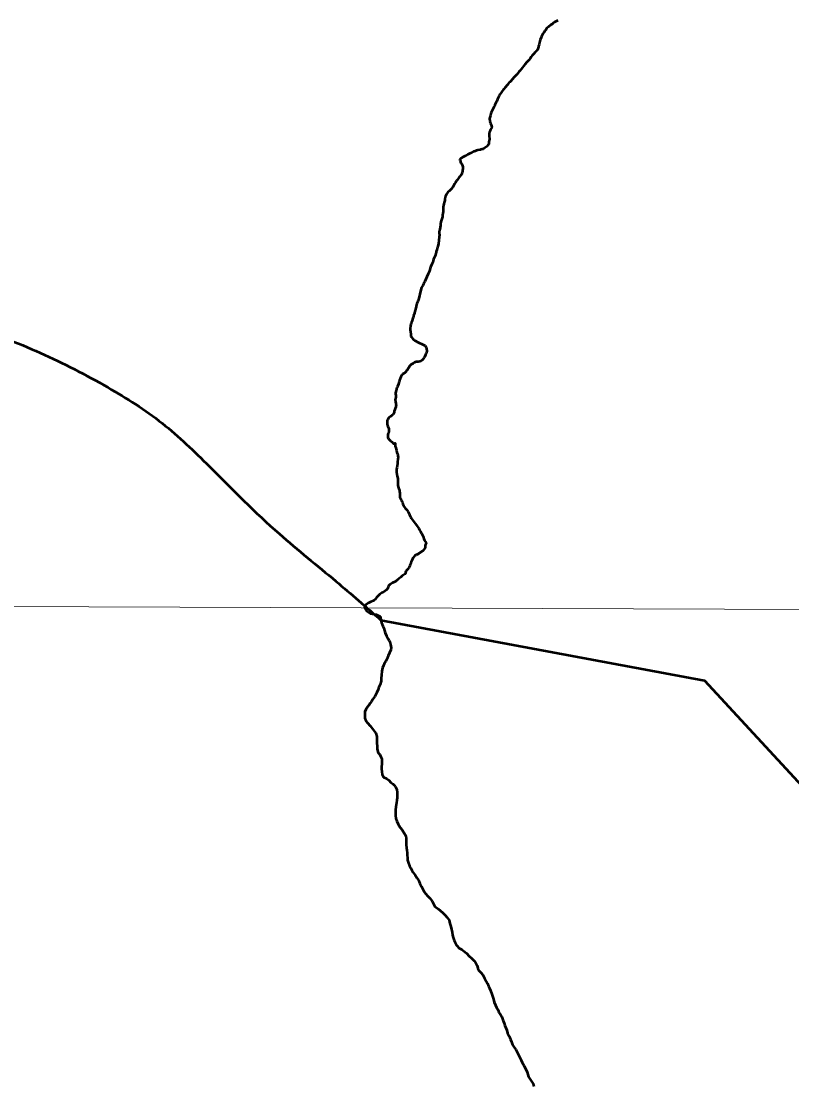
# Model space of a CAD drawing. Extents: x 553962 to 842807, y 8883888 to 9032388.
# Drawn here: x 805083 to 806917, y 9014591 to 9017123 of the extents above; entities that cross this region are included whole.
import ezdxf

# ---------------------------------------------------------------- set-up
doc = ezdxf.new("R2010")
doc.units = 0
doc.header["$LTSCALE"] = 160
doc.layers.add('60', color=7, linetype='Continuous', lineweight=13)

msp = doc.modelspace()

# ---------------------------------------------------------------- linework, layer by layer
at = {"layer": '60'}
msp.add_line((797891.3, 9015756.1), (834659.9, 9015623.6), dxfattribs=at)
at = {"layer": '60', "lineweight": 53}
for points in [[(806359.8, 9017124.9), (806355.2, 9017122.4), (806353.6, 9017121.4), (806352, 9017120.6), (806349, 9017118.6), (806346.2, 9017116.3), (806343.2, 9017114.5), (806337.5, 9017109.5), (806334, 9017106.1), (806331.6, 9017102.9), (806330.1, 9017100.6), (806327.2, 9017097), (806325.8, 9017095.2), (806324.6, 9017093.1), (806323.8, 9017091.3), (806322.8, 9017089.7), (806321.2, 9017086.3), (806320.6, 9017084.4), (806318.2, 9017078.6), (806316.1, 9017072.5), (806315.3, 9017067.4), (806314.2, 9017064), (806313.9, 9017062.2), (806311.3, 9017055.3), (806310.4, 9017053.7), (806309.7, 9017052.7), (806307.9, 9017050.8), (806307.3, 9017050), (806305.3, 9017048.2), (806304.7, 9017047.2), (806301.8, 9017044.7), (806299.2, 9017041.8), (806296.5, 9017037.9), (806294.1, 9017034.2), (806291.7, 9017030.9), (806288.7, 9017027.8), (806286.2, 9017025.6), (806281.5, 9017019.8), (806278.5, 9017016.3), (806275.9, 9017012.7), (806272.9, 9017009.3), (806270.3, 9017005.9), (806267.3, 9017002.9), (806265.4, 9017000.6), (806262.5, 9016996.3), (806261.1, 9016994.6), (806255.9, 9016989.9), (806247.3, 9016979.9), (806245.6, 9016978.2), (806243.7, 9016976.5), (806239.9, 9016972), (806233.9, 9016964.4), (806231.3, 9016961.3), (806229.6, 9016959.7), (806227.6, 9016956.9), (806226.2, 9016954.6), (806222.1, 9016948.8), (806220.9, 9016946.9), (806219.8, 9016944.6), (806218.3, 9016941.1), (806216.3, 9016937.3), (806214.5, 9016932.6), (806212.6, 9016929.2), (806211.8, 9016926.9), (806210.3, 9016924.1), (806209.9, 9016922.4), (806208, 9016919.1), (806207.2, 9016917.2), (806205.4, 9016913.9), (806204.6, 9016912.1), (806201.7, 9016905.5), (806200.8, 9016903.2), (806199.5, 9016898.4), (806198.9, 9016896.7), (806197.8, 9016891.6), (806197.8, 9016891.6), (806197.7, 9016890.1), (806198.2, 9016886.5), (806198.2, 9016884.7)], [(806198.2, 9016884.7), (806198.7, 9016882.7), (806199.8, 9016879.7), (806201.3, 9016876.2), (806202.3, 9016874.4), (806202.9, 9016870.5), (806199.9, 9016865.7), (806197.3, 9016859.2), (806196.7, 9016857.2), (806196.5, 9016855.4), (806196.5, 9016850.4), (806197.4, 9016842.8), (806195.5, 9016836), (806195.6, 9016831.3), (806194.9, 9016829.8), (806193.6, 9016827.9), (806190.8, 9016825), (806188.9, 9016823.5), (806186.7, 9016821.5), (806183.4, 9016819.5), (806181.7, 9016819), (806179.9, 9016818.8), (806176.7, 9016817.6), (806175, 9016817.1), (806169.7, 9016816.2), (806166.4, 9016815.4), (806163, 9016814.1), (806161.2, 9016813.2), (806159.5, 9016812.7), (806152.6, 9016809.5), (806146.1, 9016805.9), (806142.3, 9016803.7), (806139.1, 9016802.3), (806137.5, 9016801.2), (806134.2, 9016799.9), (806129.8, 9016797.1), (806128.7, 9016795.9), (806127.7, 9016794.5), (806127.2, 9016793.2), (806127.2, 9016792.2), (806127.7, 9016791.4), (806128.1, 9016789.8), (806128.7, 9016788.1), (806129.5, 9016786.4), (806130.6, 9016784.8), (806132.8, 9016779.4), (806133.6, 9016775.8), (806133.7, 9016772.6), (806133.3, 9016767.4), (806132.9, 9016765.6), (806132.2, 9016763.8), (806131.4, 9016760.5), (806130.6, 9016758.6), (806129.4, 9016756.5), (806127, 9016753.6), (806125.1, 9016751.9), (806123.4, 9016750), (806120.2, 9016745.2), (806119.1, 9016743), (806116.7, 9016739.7), (806114.5, 9016736.4), (806110.3, 9016728.5), (806106.2, 9016723.2), (806101.7, 9016718.6), (806098.6, 9016716), (806095, 9016711.5), (806093.3, 9016708.8), (806092.3, 9016705.2), (806090.9, 9016698.7), (806090.8, 9016696.8), (806089.6, 9016691.9), (806088.5, 9016688.4), (806087.7, 9016684.9), (806087.3, 9016681.6), (806087.5, 9016676.3), (806087.5, 9016673), (806086.8, 9016669.6), (806086.5, 9016666.1), (806085.6, 9016661.1), (806085.2, 9016657.7), (806082, 9016645.4), (806081, 9016640.4), (806080.7, 9016637), (806079.4, 9016628.5), (806078.3, 9016625.3), (806077.8, 9016623.2), (806077.6, 9016621.6), (806077.8, 9016617.9), (806078.2, 9016614.7), (806078, 9016609.7), (806076.1, 9016594.3), (806074.7, 9016587.4), (806074, 9016585.6), (806072.2, 9016579.4), (806070.7, 9016575.2), (806070.3, 9016573.5), (806069.9, 9016570.2), (806068.5, 9016565.2), (806068.5, 9016565.2), (806065.6, 9016560.5), (806064.8, 9016558.4)], [(806064.8, 9016558.4), (806064, 9016556.8), (806063.5, 9016553.3), (806062.4, 9016549.9), (806060.2, 9016544.8), (806058.1, 9016539.3), (806057.3, 9016537.6), (806054.5, 9016529), (806052.8, 9016525.4), (806051.5, 9016522.1), (806048.1, 9016515.3), (806043.2, 9016503.5), (806041.9, 9016501.6), (806040.9, 9016499.7), (806040.2, 9016498), (806039.2, 9016496.3), (806038.6, 9016494.4), (806035.9, 9016489.4), (806033.9, 9016484.4), (806031.6, 9016474.1), (806030.6, 9016470.7), (806029.2, 9016463.7), (806027.4, 9016458.6), (806026.6, 9016456.8), (806025.7, 9016453.4), (806024.9, 9016451.7), (806024, 9016448.5), (806022.8, 9016445), (806022.6, 9016443.2), (806021.9, 9016441.3), (806021.2, 9016438), (806020.2, 9016434.8), (806019.6, 9016432.3), (806018.8, 9016429.5), (806018.7, 9016427.7), (806016.8, 9016422.7), (806016.7, 9016420.9), (806016.1, 9016419.2), (806012.4, 9016408.9), (806011.7, 9016407.2), (806011.4, 9016405.5), (806010.8, 9016403.7), (806010.6, 9016402), (806009.7, 9016398.5), (806008.9, 9016391.8), (806009, 9016390), (806008.9, 9016388.3), (806009.4, 9016385.1), (806009.6, 9016381.5), (806009.9, 9016379.8), (806010.3, 9016376.1), (806010.6, 9016374.6), (806011.1, 9016373.1), (806011.9, 9016371.1), (806014.6, 9016367.4), (806016.6, 9016365.6), (806019.9, 9016363.3), (806028.1, 9016358.9), (806029.9, 9016357.6), (806037.2, 9016354.5), (806042.3, 9016352.6), (806044.2, 9016351.5), (806045.1, 9016350), (806046.6, 9016346.4), (806047.2, 9016344.6), (806047.4, 9016342.9), (806048.2, 9016339.4), (806048.2, 9016338.6), (806048, 9016337.7), (806047.8, 9016336.1), (806046.4, 9016332.7), (806045.4, 9016330.9), (806044.8, 9016329.1), (806042.5, 9016323.7), (806040.6, 9016320.7), (806039.3, 9016318.9), (806036.4, 9016315.9), (806034.2, 9016314.7), (806031.3, 9016313.6), (806027.7, 9016313.1), (806026, 9016313.1), (806023.7, 9016312.9), (806022.6, 9016312.4), (806020.9, 9016311.9), (806019.1, 9016311), (806015.5, 9016308.5), (806011, 9016306.1), (806010.1, 9016305.5), (806007.6, 9016302.9), (806005.2, 9016299.4), (806001.7, 9016293.3), (806000.6, 9016292.6), (806000, 9016291.3), (805998.2, 9016288.6), (805995.7, 9016286.4), (805991.9, 9016284.4), (805990.4, 9016283.1), (805989, 9016281.4), (805986.8, 9016277), (805986.8, 9016277), (805983.6, 9016269.4)], [(805983.6, 9016269.4), (805983, 9016267.5), (805982.3, 9016265.6), (805982, 9016263.7), (805981, 9016259.8), (805978.7, 9016253.9), (805977.8, 9016252.1), (805976.5, 9016250.1), (805975.9, 9016248), (805975.2, 9016244.4), (805974.5, 9016242.3), (805973.8, 9016238.3), (805973.8, 9016236.7), (805974.4, 9016232.6), (805974.3, 9016228.5), (805973.2, 9016222.7), (805973.1, 9016220.7), (805973.4, 9016219.7), (805973.9, 9016216.6), (805974.8, 9016214.3), (805974.8, 9016212.2), (805975.1, 9016210.1), (805974.9, 9016207.3), (805974.6, 9016206.7), (805974.3, 9016205.7), (805972.7, 9016201.8), (805971.8, 9016199.3), (805970.7, 9016195.4), (805970.3, 9016193), (805969.7, 9016190.7), (805969, 9016188.7), (805968.5, 9016187.7), (805965.9, 9016185.7), (805960.8, 9016182), (805958.4, 9016180.6), (805958.1, 9016180.1), (805958, 9016179.3), (805956.4, 9016177.6), (805955.2, 9016175.6), (805954.2, 9016173.7), (805953.8, 9016171.5), (805953.9, 9016169.4), (805953.7, 9016167.2), (805954.1, 9016164.8), (805954.9, 9016161.2), (805955.6, 9016159.3), (805956.6, 9016157.2), (805957.8, 9016153.6), (805958.2, 9016151.7), (805957.5, 9016145.5), (805956.5, 9016143), (805955.5, 9016139.1), (805955.2, 9016136.8), (805955.2, 9016135.9), (805955.8, 9016132.8), (805956.6, 9016130.3), (805956.7, 9016130.1), (805958.2, 9016129.1), (805961.9, 9016125), (805964.7, 9016122.3), (805968.5, 9016118.3), (805969, 9016118.3), (805972.4, 9016119.6), (805972.7, 9016119.5), (805972.8, 9016111), (805972.9, 9016110.8), (805973.4, 9016110.7), (805976.1, 9016103), (805977.1, 9016097), (805978.6, 9016093.1), (805979.2, 9016091.2), (805979.3, 9016089.3), (805979.8, 9016085.4), (805979.7, 9016081.8), (805978.7, 9016073.8), (805978.6, 9016069.9), (805977, 9016060.9), (805976.4, 9016056.6), (805976.5, 9016052.6), (805976.4, 9016050.7), (805978.1, 9016041), (805978.8, 9016038.6), (805979.5, 9016034.5), (805979.7, 9016028.1), (805979.6, 9016019.4), (805980.2, 9016015.2), (805981.9, 9016011), (805983.1, 9016006.8), (805983.1, 9016004.7), (805983.7, 9016000.3), (805983.8, 9015996.1), (805984.1, 9015994), (805984, 9015991.8), (805984.3, 9015989.8), (805984.7, 9015989.1), (805985, 9015988.2), (805985.4, 9015988), (805985.5, 9015987.6), (805985.8, 9015987.3), (805986.1, 9015986.6), (805986.1, 9015986.6)], [(805986.1, 9015986.6), (805986.5, 9015986.3), (805986.8, 9015985.3), (805988.1, 9015983.2), (805989.2, 9015981.1), (805990.1, 9015978.7), (805991.2, 9015974.5), (805991.9, 9015972.5), (805993.1, 9015970.3), (805996.9, 9015964.9), (806000.7, 9015960.4), (806003.7, 9015956), (806004.8, 9015954.1), (806005.5, 9015952.4), (806007, 9015948.5), (806008.4, 9015945.4), (806009.5, 9015944.1), (806009.7, 9015943.3), (806010.2, 9015942.5), (806011.2, 9015940.7), (806018.1, 9015931.2), (806020.7, 9015928.5), (806023.8, 9015924.5), (806029.1, 9015916.4), (806031.2, 9015912.6), (806033, 9015908.8), (806035.5, 9015904.9), (806038.5, 9015899.1), (806039.2, 9015897.1), (806040, 9015895.2), (806041.1, 9015891.7), (806042.6, 9015887.6), (806046.5, 9015882.3), (806044.1, 9015875.5), (806044.2, 9015870.3), (806038.8, 9015862.8), (806028, 9015856), (806027.5, 9015855.3), (806026.8, 9015854.7), (806025.1, 9015854.3), (806023.6, 9015853.7), (806022.8, 9015853.2), (806021.3, 9015852.6), (806019.7, 9015851.7), (806017.8, 9015849.6), (806015.9, 9015846.9), (806015.8, 9015846.5), (806015.3, 9015846.2), (806014, 9015843.8), (806012.9, 9015840.4), (806011.2, 9015837.1), (806011, 9015836.1), (806010.4, 9015835.1), (806009.9, 9015834), (806009.5, 9015832.4), (806009, 9015831.4), (806008.8, 9015830.2), (806008.2, 9015828.4), (806006.7, 9015825.3), (806006, 9015824.2), (806005.5, 9015823), (806003, 9015819.6), (806000, 9015816.7), (805998.7, 9015814.9), (805997.8, 9015812.7), (805998.1, 9015810.9), (805995.6, 9015808), (805994.7, 9015807.4), (805994.4, 9015806.9), (805989.9, 9015803.9), (805988, 9015802.1), (805986.1, 9015800.9), (805978.9, 9015794.5), (805973.8, 9015790.5), (805972.2, 9015789.4), (805966.4, 9015787.2), (805960.9, 9015783.4), (805959.4, 9015782.2), (805958, 9015780.8), (805956.9, 9015779.4), (805956.2, 9015777.2), (805955.7, 9015775), (805954.8, 9015772.9), (805953.3, 9015771.2), (805951.5, 9015769.5), (805945, 9015765), (805940.9, 9015763), (805936.8, 9015760.5), (805935.3, 9015759.2), (805932.2, 9015756), (805928.8, 9015752.4), (805925.1, 9015747.8), (805923.2, 9015745.9), (805921.2, 9015744.1), (805919.4, 9015743.3), (805914.7, 9015741.7), (805908.6, 9015738.7), (805906.5, 9015737.4), (805903.1, 9015734.7), (805901.3, 9015732.7), (805899.6, 9015727.4)], [(805899.6, 9015727.4), (805904.9, 9015720.8), (805914.3, 9015714.3), (805928.1, 9015711.9), (805936.9, 9015707.1), (805938.8, 9015699.3), (805940.5, 9015692.3), (805943.8, 9015683.8), (805946, 9015679.3), (805947.5, 9015673.5), (805949.2, 9015668.2), (805952.7, 9015660.7), (805956.6, 9015654.2), (805958.8, 9015649.8)], [(805939, 9015698.5), (806709.3, 9015554.4), (807259.9, 9014958.3), (807515.6, 9014807.6), (807518, 9014814.8)], [(805958.8, 9015649.8), (805960.8, 9015645.2), (805961.9, 9015640.5), (805963.4, 9015632.8), (805962.9, 9015627.6), (805959.8, 9015620.4), (805956.2, 9015613.2), (805953.4, 9015605.2), (805950.9, 9015600.7), (805947.1, 9015594.7), (805945.1, 9015590.2), (805943, 9015584.5), (805941.2, 9015577), (805940.4, 9015567.7), (805939.7, 9015560.2), (805939.4, 9015552.9)], [(805939.4, 9015552.9), (805937.3, 9015545), (805934.3, 9015538.7), (805932.3, 9015533), (805929.2, 9015526.3), (805927.2, 9015521.5), (805924.7, 9015516.8), (805919.4, 9015509.3), (805916.9, 9015505.1), (805913.8, 9015501.1), (805910.8, 9015496.6), (805907.3, 9015492.3), (805903.5, 9015485.6), (805901, 9015480.4), (805900.7, 9015472.6), (805900.7, 9015464.9), (805902.9, 9015458.8), (805907.4, 9015454.1), (805913.8, 9015446.8), (805919.1, 9015440), (805924, 9015433.7), (805926.6, 9015429.5)], [(805926.6, 9015429.5), (805929, 9015421.2), (805929.2, 9015412.2), (805929.7, 9015405.7), (805930.4, 9015398.7), (805930.3, 9015391.4), (805932.6, 9015382.6), (805936.3, 9015378.6), (805939, 9015373.1), (805941, 9015368.6), (805941.2, 9015363.3), (805940.9, 9015356.8), (805940.6, 9015349.6), (805940.6, 9015344.6), (805941.1, 9015337.8), (805941.8, 9015331.1), (805945.3, 9015325), (805952.2, 9015321.4)], [(805952.2, 9015321.4), (805957.8, 9015317.5), (805962.8, 9015312.5), (805967.8, 9015309), (805970.8, 9015305.5), (805973.4, 9015301.6), (805976.9, 9015295.1), (805977.4, 9015288.3), (805977.8, 9015281.8), (805977.8, 9015275.6), (805977, 9015270.1), (805976, 9015264.1), (805975.2, 9015259.1), (805974.7, 9015254.1), (805973.9, 9015247.1), (805973.7, 9015241.6), (805973.6, 9015233.8), (805974.3, 9015226.1), (805976.6, 9015220.1), (805979.8, 9015212.8), (805984.5, 9015205.2), (805989.7, 9015199.5), (805990.6, 9015197.8)], [(805990.6, 9015197.8), (805994.4, 9015191.2), (805998.1, 9015185.4), (805998.9, 9015179.2), (805999.3, 9015170.7), (805999.5, 9015163.6), (806000.3, 9015156.6), (806001, 9015151.4), (806001.2, 9015144.9), (806001.7, 9015139.6), (806002.2, 9015133.1), (806002.6, 9015127.1), (806004.3, 9015120.6), (806007.3, 9015113.8), (806010.5, 9015108.3), (806012.5, 9015103.8), (806016, 9015098.3), (806020.2, 9015091.5), (806024.4, 9015085.5), (806028.2, 9015079.9), (806031.9, 9015072.2), (806035.3, 9015065.1), (806038.8, 9015058.4), (806042.3, 9015052.3), (806046.3, 9015047.3), (806050, 9015042.5), (806055.5, 9015037), (806060.9, 9015030), (806064.4, 9015023.2), (806067.4, 9015017.4), (806070, 9015015.3), (806074.9, 9015011.8), (806074.9, 9015011.8), (806085.7, 9015002.5), (806092.1, 9014996.7), (806096.5, 9014991.3), (806101.4, 9014984.9), (806102.9, 9014976.6), (806105.8, 9014969.7), (806106.8, 9014962.8), (806108.3, 9014956), (806109.6, 9014948.7), (806111.1, 9014943.7), (806113.5, 9014935.9), (806115.5, 9014931.4), (806119.5, 9014924.1), (806125.5, 9014917.8), (806131.9, 9014914.8), (806135.9, 9014911.5), (806142.4, 9014906.2), (806149.4, 9014899.2), (806154.6, 9014894.4), (806160.8, 9014887.6), (806164.1, 9014883.6), (806168, 9014876.6), (806169.8, 9014869.5), (806173, 9014864.3), (806176.8, 9014860.2), (806181.2, 9014854.3), (806185.5, 9014846.9), (806189.2, 9014839.5), (806192.3, 9014833.6), (806195.1, 9014828), (806197.5, 9014822.8), (806199.7, 9014817.2), (806202.8, 9014808.8), (806204.3, 9014803.6), (806207.1, 9014796.8), (806208.7, 9014789.5), (806211.9, 9014782.8), (806214.3, 9014776.7), (806217.8, 9014770.8), (806219.8, 9014764.7), (806223.4, 9014760), (806226.5, 9014754.4), (806230.1, 9014745.2), (806232.3, 9014739.4), (806233.7, 9014734.1), (806235.9, 9014728.6), (806238.4, 9014722.7), (806240.4, 9014716.1), (806244.3, 9014708.8), (806247.1, 9014701), (806249.6, 9014694.9), (806252, 9014688), (806256.7, 9014680.9), (806259.9, 9014677.2), (806266.1, 9014664.6), (806269.3, 9014658.3), (806272.8, 9014651.8), (806275.5, 9014646.3), (806279.7, 9014638.5), (806287.4, 9014623), (806288.9, 9014617.7), (806290.6, 9014612.2), (806295.3, 9014604.9), (806297.8, 9014599.7), (806301.3, 9014595.4), (806303, 9014589.1)]]:
    msp.add_lwpolyline(points, dxfattribs=at)
at = {"layer": '60', "lineweight": 35}
msp.add_lwpolyline([(805939, 9015698.5), (806709.3, 9015554.4), (807259.9, 9014958.3), (807505.2, 9014813.8)], dxfattribs=at)
at = {"layer": '60'}
msp.add_lwpolyline([(805939, 9015698.5), (806709.3, 9015554.4), (807259.9, 9014958.3), (807515.6, 9014807.6)], dxfattribs=at)
at = {"layer": '60', "lineweight": 53}
msp.add_spline([(803185.5, 9016162), (803278.1, 9016166.4), (803432.3, 9016188.7), (803596.9, 9016237.6), (803755.1, 9016290.3), (803978.3, 9016368.9), (804164.1, 9016423.5), (804494.8, 9016449.6), (804730.7, 9016442.2), (804959.1, 9016397.4), (805128.4, 9016334.2), (805288.9, 9016252.2), (805418.6, 9016166.7), (805530.6, 9016064.2), (805697.4, 9015903.4), (805831.9, 9015790.9), (805939, 9015698.5)], degree=3, dxfattribs=at)
at = {"layer": '60', "lineweight": 35}
msp.add_spline([(803185.5, 9016162), (803278.1, 9016166.4), (803432.3, 9016188.7), (803596.9, 9016237.6), (803755.1, 9016290.3), (803978.3, 9016368.9), (804164.1, 9016423.5), (804494.8, 9016449.6), (804730.7, 9016442.2), (804959.1, 9016397.4), (805128.4, 9016334.2), (805288.9, 9016252.2), (805418.6, 9016166.7), (805530.6, 9016064.2), (805697.4, 9015903.4), (805831.9, 9015790.9), (805939, 9015698.5)], degree=3, dxfattribs=at)
at = {"layer": '60'}
msp.add_spline([(803185.5, 9016162), (803278.1, 9016166.4), (803432.3, 9016188.7), (803596.9, 9016237.6), (803755.1, 9016290.3), (803978.3, 9016368.9), (804164.1, 9016423.5), (804494.8, 9016449.6), (804730.7, 9016442.2), (804959.1, 9016397.4), (805128.4, 9016334.2), (805288.9, 9016252.2), (805418.6, 9016166.7), (805530.6, 9016064.2), (805697.4, 9015903.4), (805831.9, 9015790.9), (805939, 9015698.5)], degree=3, dxfattribs=at)

doc.saveas('drawing.dxf')
